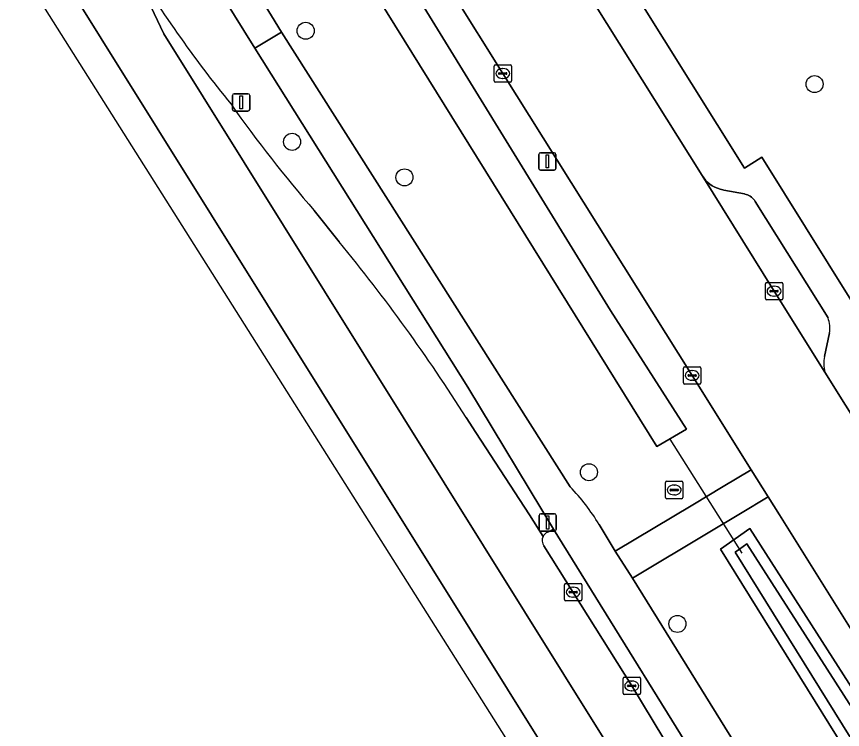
# Model space of a CAD drawing. Extents: x 158835 to 160077, y 386387 to 387778.
# Drawn here: x 158949.56 to 158997.01, y 386987.67 to 387028.62 of the extents above; entities that cross this region are included whole.
import ezdxf

# ---------------------------------------------------------------- set-up
doc = ezdxf.new("R2010")
doc.units = 0
for name, color, linetype in [('IMGEO_Berm_groen', 7, 'Continuous'), ('IMGEO_Boom', 7, 'Continuous'), ('IMGEO_Duiker', 7, 'Continuous'), ('IMGEO_Fietspad_gesloten', 7, 'Continuous'), ('IMGEO_Greppel_droge_sloot', 7, 'Continuous'), ('IMGEO_Kolk', 7, 'Continuous'), ('IMGEO_Lichtmast', 7, 'Continuous'), ('IMGEO_Oever', 7, 'Continuous'), ('IMGEO_Parkeervlak_open', 7, 'Continuous'), ('IMGEO_Rijbaan_lokaal_open', 7, 'Continuous'), ('IMGEO_Rijbaan_regionaal_gesloten', 7, 'Continuous'), ('IMGEO_Rioolput', 7, 'Continuous'), ('IMGEO_Voetpad_open', 7, 'Continuous'), ('IMGEO_Waterloop', 7, 'Continuous')]:
    doc.layers.add(name, color=color, linetype=linetype)

msp = doc.modelspace()

# ---------------------------------------------------------------- linework, layer by layer
at = {"layer": 'IMGEO_Berm_groen'}
for points in [[(158864.735, 387194.362), (158872.593, 387181.775), (158879.18, 387172.032), (158886.323, 387160.852), (158896.87, 387144.662), (158901.843, 387136.437), (158903.726, 387132.907), (158906.612, 387127.37), (158912.51, 387116.233), (158919.635, 387101.749), (158924.395, 387092.994), (158929.691, 387084.506), (158933.577, 387077.797), (158943.171, 387062.536), (158953.219, 387046.548), (158960.551, 387034.652), (158964.775, 387027.728), (158981.366, 387001.614)], [(158957.695, 387139.682), (158943.049, 387130.619), (158929.027, 387121.934), (158936.058, 387110.692), (158935.05, 387110.059), (158951.535, 387083.576), (158973.014, 387049.261), (158991.378, 387019.907), (158992.373, 387020.542), (159000, 387008.329), (159001.006, 387006.718), (159000.003, 387006.093), (159000.26, 387005.681), (159027.026, 387022.211), (159027.528, 387024.712), (159027.668, 387025.411), (159025.306, 387025.996), (159023.818, 387026.516), (159022.541, 387027.103), (159019.843, 387029.184)], [(158983.029, 386999.449), (158983.958, 386997.917), (158988.414, 387000.58), (158990.158, 387001.623), (158991.768, 387002.585), (158988.374, 387008.006), (158977.493, 387025.346), (158966.092, 387043.589), (158955.212, 387060.94), (158945.424, 387076.625), (158932.999, 387096.549), (158922.677, 387113.123)], [(158980.076, 386999.002), (158980.411, 386999.184), (158975.486, 387007.336), (158963.246, 387026.807), (158927.963, 387083.474), (158921.952, 387093.098)], [(158960.172, 387049.989), (158983.685, 387011.739), (158988.048, 387004.92), (158986.338, 387003.92), (158950.665, 387061.303)], [(158966.659, 387017.471), (158968.1, 387015.671)], [(158975.39, 387005.582), (158975.935, 387004.726), (158979.02, 387000), (158979.811, 386998.76)], [(159075.251, 386868.876), (159065.997, 386883.711), (159059.057, 386894.827), (159053.024, 386904.489), (159043.257, 386920.182), (159031.839, 386938.426), (159021.504, 386954.997), (159010.09, 386973.23), (159000.316, 386988.934), (159000, 386989.439), (158993.387, 387000), (158992.734, 387001.043), (158991.141, 387000.087), (158989.379, 386999.029), (158984.936, 386996.361), (158992.533, 386984.139), (158992.568, 386983.667), (158998.45, 386974.253), (159000, 386971.66), (159017.155, 386944.035), (159035.145, 386915.136), (159051.101, 386889.639), (159051.929, 386888.316), (159072.053, 386856.336)]]:
    msp.add_lwpolyline(points, dxfattribs=at)
msp.add_lwpolyline([(159035.265, 386925.216), (159000, 386981.943), (158990.004, 386998.024), (158991.693, 386999.224), (159000, 386986.242), (159057.921, 386894.086), (159063.62, 386885.019), (159091.508, 386840.108), (159091.568, 386839.665), (159091.422, 386839.242), (159091.028, 386838.871), (159090.244, 386838.524), (159089.835, 386838.498), (159089.256, 386838.78), (159088.981, 386839.474), (159055.682, 386892.626)], close=True, dxfattribs=at)
for centre, radius, start, end in [((159021.3, 387071.695), 76.458, 211.31625, 219.00124), ((159028.827, 387071.03), 82.057, 215.33008, 220.74528), ((158891.376, 386952.555), 99.349, 32.25914, 39.44229), ((158972.175, 386992.833), 12.711, 31.3644, 43.6934), ((158980.27, 386998.524), 0.516, 112.0428, 152.7623)]:
    msp.add_arc(centre, radius, start, end, dxfattribs=at)
at = {"layer": 'IMGEO_Boom'}
for centre in [(158966.169, 387027.799), (158995.405, 387024.74), (158965.388, 387021.422), (158971.844, 387019.383), (158982.444, 387002.446), (158987.524, 386993.735)]:
    msp.add_circle(centre, 0.489, dxfattribs=at)
at = {"layer": 'IMGEO_Duiker'}
msp.add_lwpolyline([(158991.237, 386997.798), (158987.114, 387004.352)], dxfattribs=at)
at = {"layer": 'IMGEO_Fietspad_gesloten'}
for points in [[(158913.844, 387106.707), (158918.205, 387099.268), (158921.952, 387093.098), (158927.963, 387083.474), (158963.246, 387026.807), (158964.775, 387027.728), (158960.551, 387034.652), (158953.219, 387046.548), (158943.171, 387062.536), (158933.577, 387077.797), (158929.691, 387084.506), (158924.395, 387092.994), (158919.635, 387101.749)], [(158964.775, 387027.728), (158963.246, 387026.807), (158975.486, 387007.336), (158980.411, 386999.184), (158990.726, 386982.523), (158996.138, 386974.083), (159013.182, 386946.824), (159039.053, 386905.234), (159050.784, 386886.396), (159070.38, 386855.242)], [(158981.366, 387001.614), (158964.775, 387027.728)], [(159072.053, 386856.336), (159051.929, 386888.316), (159051.101, 386889.639), (159035.145, 386915.136), (159017.155, 386944.035), (159000, 386971.66), (158998.45, 386974.253), (158992.568, 386983.667), (158992.533, 386984.139), (158984.936, 386996.361), (158983.958, 386997.917), (158983.029, 386999.449)]]:
    msp.add_lwpolyline(points, dxfattribs=at)
msp.add_arc((158972.175, 386992.833), 12.711, 31.3644, 43.6934, dxfattribs=at)
at = {"layer": 'IMGEO_Greppel_droge_sloot'}
msp.add_lwpolyline([(158999.473, 386985.908), (158991.52, 386998.336), (158991.091, 386998.031), (158990.844, 386997.855), (159000.53, 386982.272), (159035.794, 386925.546), (159056.211, 386892.957), (159089.54, 386839.757), (159089.747, 386839.235), (159089.96, 386839.131), (159090.093, 386839.14), (159090.678, 386839.399), (159090.882, 386839.591), (159090.93, 386839.728), (159090.907, 386839.892), (159063.091, 386884.688), (159057.393, 386893.754)], close=True, dxfattribs=at)
at = {"layer": 'IMGEO_Kolk'}
for p, q in [((158976.991, 387024.919), (158976.991, 387025.771)), ((158977.066, 387025.845), (158977.918, 387025.845)), ((158977.479, 387025.625), (158977.504, 387025.625)), ((158977.992, 387025.771), (158977.992, 387024.919)), ((158977.25, 387025.339), (158977.25, 387025.351)), ((158977.688, 387025.302), (158977.29, 387025.302)), ((158977.293, 387025.388), (158977.691, 387025.388)), ((158977.502, 387025.065), (158977.477, 387025.065)), ((158977.734, 387025.351), (158977.734, 387025.339)), ((158977.918, 387024.845), (158977.066, 387024.845)), ((158992.576, 387012.42), (158992.576, 387013.272)), ((158992.651, 387013.346), (158993.503, 387013.346)), ((158993.064, 387013.126), (158993.089, 387013.126)), ((158993.577, 387013.272), (158993.577, 387012.42)), ((158992.835, 387012.84), (158992.835, 387012.852)), ((158993.273, 387012.803), (158992.875, 387012.803)), ((158992.878, 387012.889), (158993.276, 387012.889)), ((158993.319, 387012.852), (158993.319, 387012.84)), ((158993.503, 387012.346), (158992.651, 387012.346)), ((158993.087, 387012.566), (158993.062, 387012.566)), ((158987.872, 387007.58), (158987.872, 387008.432)), ((158987.947, 387008.506), (158988.799, 387008.506)), ((158988.873, 387008.432), (158988.873, 387007.58)), ((158988.131, 387008), (158988.131, 387008.012)), ((158988.569, 387007.963), (158988.171, 387007.963)), ((158988.174, 387008.049), (158988.572, 387008.049)), ((158988.36, 387008.286), (158988.385, 387008.286)), ((158988.615, 387008.012), (158988.615, 387008)), ((158988.799, 387007.506), (158987.947, 387007.506)), ((158988.383, 387007.726), (158988.358, 387007.726)), ((158981.111, 386996.061), (158981.963, 386996.061)), ((158981.036, 386995.135), (158981.036, 386995.987)), ((158981.295, 386995.555), (158981.295, 386995.567)), ((158981.338, 386995.604), (158981.736, 386995.604)), ((158981.524, 386995.841), (158981.549, 386995.841)), ((158981.779, 386995.567), (158981.779, 386995.555)), ((158982.037, 386995.987), (158982.037, 386995.135)), ((158981.733, 386995.518), (158981.335, 386995.518)), ((158981.547, 386995.281), (158981.522, 386995.281)), ((158981.963, 386995.061), (158981.111, 386995.061)), ((158984.4, 386989.751), (158984.4, 386990.603)), ((158984.475, 386990.677), (158985.327, 386990.677)), ((158984.888, 386990.457), (158984.913, 386990.457)), ((158985.401, 386990.603), (158985.401, 386989.751)), ((158984.659, 386990.171), (158984.659, 386990.183)), ((158985.097, 386990.134), (158984.699, 386990.134)), ((158984.702, 386990.22), (158985.1, 386990.22)), ((158984.911, 386989.897), (158984.886, 386989.897)), ((158985.143, 386990.183), (158985.143, 386990.171)), ((158985.327, 386989.677), (158984.475, 386989.677))]:
    msp.add_line(p, q, dxfattribs=at)
for points in [[(158976.991, 387024.919), (158976.991, 387025.771)], [(158977.066, 387025.845), (158977.918, 387025.845)], [(158977.992, 387025.771), (158977.992, 387024.919)], [(158977.918, 387024.845), (158977.066, 387024.845)], [(158992.576, 387012.42), (158992.576, 387013.272)], [(158992.651, 387013.346), (158993.503, 387013.346)], [(158993.577, 387013.272), (158993.577, 387012.42)], [(158993.503, 387012.346), (158992.651, 387012.346)], [(158987.872, 387007.58), (158987.872, 387008.432)], [(158987.947, 387008.506), (158988.799, 387008.506)], [(158988.873, 387008.432), (158988.873, 387007.58)], [(158988.799, 387007.506), (158987.947, 387007.506)], [(158981.111, 386996.061), (158981.963, 386996.061)], [(158981.036, 386995.135), (158981.036, 386995.987)], [(158982.037, 386995.987), (158982.037, 386995.135)], [(158981.963, 386995.061), (158981.111, 386995.061)], [(158984.4, 386989.751), (158984.4, 386990.603)], [(158984.475, 386990.677), (158985.327, 386990.677)], [(158985.401, 386990.603), (158985.401, 386989.751)], [(158985.327, 386989.677), (158984.475, 386989.677)]]:
    msp.add_lwpolyline(points, dxfattribs=at)
for centre, radius, start, end in [((158977.068, 387025.769), 0.0765, 91.552, 178.448), ((158977.068, 387025.769), 0.0765, 91.552, 178.448), ((158977.916, 387025.769), 0.0765, 1.552, 88.448), ((158977.916, 387025.769), 0.0765, 1.552, 88.448), ((158977.29, 387025.348), 0.0403, 85.8775, 175.7526), ((158977.287, 387025.338), 0.0366, 178.938, 274.7102), ((158977.691, 387025.345), 0.043, 264.8664, 352.4533), ((158977.695, 387025.35), 0.0386, 1.7309, 96.639), ((158977.068, 387024.921), 0.0765, 181.552, 268.448), ((158977.068, 387024.921), 0.0765, 181.552, 268.448), ((158977.916, 387024.921), 0.0765, 271.552, 358.448), ((158977.916, 387024.921), 0.0765, 271.552, 358.448), ((158992.653, 387013.27), 0.0765, 91.552, 178.448), ((158992.653, 387013.27), 0.0765, 91.552, 178.448), ((158993.501, 387013.27), 0.0765, 1.552, 88.448), ((158993.501, 387013.27), 0.0765, 1.552, 88.448), ((158992.875, 387012.849), 0.0403, 85.8775, 175.7526), ((158992.872, 387012.839), 0.0366, 178.938, 274.7102), ((158993.276, 387012.846), 0.043, 264.8664, 352.4533), ((158993.28, 387012.851), 0.0386, 1.7309, 96.639), ((158992.653, 387012.422), 0.0765, 181.552, 268.448), ((158992.653, 387012.422), 0.0765, 181.552, 268.448), ((158993.501, 387012.422), 0.0765, 271.552, 358.448), ((158993.501, 387012.422), 0.0765, 271.552, 358.448), ((158987.949, 387008.43), 0.0765, 91.552, 178.448), ((158987.949, 387008.43), 0.0765, 91.552, 178.448), ((158988.797, 387008.43), 0.0765, 1.552, 88.448), ((158988.797, 387008.43), 0.0765, 1.552, 88.448), ((158988.171, 387008.009), 0.0403, 85.8775, 175.7526), ((158988.168, 387007.999), 0.0366, 178.938, 274.7102), ((158988.572, 387008.006), 0.043, 264.8664, 352.4533), ((158988.576, 387008.011), 0.0386, 1.7309, 96.639), ((158987.949, 387007.582), 0.0765, 181.552, 268.448), ((158987.949, 387007.582), 0.0765, 181.552, 268.448), ((158988.797, 387007.582), 0.0765, 271.552, 358.448), ((158988.797, 387007.582), 0.0765, 271.552, 358.448), ((158981.113, 386995.985), 0.0765, 91.552, 178.448), ((158981.113, 386995.985), 0.0765, 91.552, 178.448), ((158981.961, 386995.985), 0.0765, 1.552, 88.448), ((158981.961, 386995.985), 0.0765, 1.552, 88.448), ((158981.335, 386995.564), 0.0403, 85.8775, 175.7526), ((158981.332, 386995.554), 0.0366, 178.938, 274.7102), ((158981.736, 386995.561), 0.043, 264.8664, 352.4533), ((158981.74, 386995.566), 0.0386, 1.7309, 96.639), ((158981.113, 386995.137), 0.0765, 181.552, 268.448), ((158981.113, 386995.137), 0.0765, 181.552, 268.448), ((158981.961, 386995.137), 0.0765, 271.552, 358.448), ((158981.961, 386995.137), 0.0765, 271.552, 358.448), ((158984.477, 386990.601), 0.0765, 91.552, 178.448), ((158984.477, 386990.601), 0.0765, 91.552, 178.448), ((158985.325, 386990.601), 0.0765, 1.552, 88.448), ((158985.325, 386990.601), 0.0765, 1.552, 88.448), ((158984.699, 386990.18), 0.0403, 85.8775, 175.7526), ((158984.696, 386990.17), 0.0366, 178.938, 274.7102), ((158985.1, 386990.177), 0.043, 264.8664, 352.4533), ((158985.104, 386990.182), 0.0386, 1.7309, 96.639), ((158984.477, 386989.753), 0.0765, 181.552, 268.448), ((158984.477, 386989.753), 0.0765, 181.552, 268.448), ((158985.325, 386989.753), 0.0765, 271.552, 358.448), ((158985.325, 386989.753), 0.0765, 271.552, 358.448)]:
    msp.add_arc(centre, radius, start, end, dxfattribs=at)
for centre, major_axis, ratio, start_param, end_param in [((158977.478, 387025.345), (-0.387, 0.002), 0.722429, 4.712389, 7.853982), ((158977.503, 387025.345), (-0.39, 0.002), 0.717154, 1.570796, 4.712389), ((158993.063, 387012.846), (-0.387, 0.002), 0.722429, 4.712389, 7.853982), ((158993.088, 387012.846), (-0.39, 0.002), 0.717154, 1.570796, 4.712389), ((158988.359, 387008.006), (-0.387, 0.002), 0.722429, 4.712389, 7.853982), ((158988.384, 387008.006), (-0.39, 0.002), 0.717154, 1.570796, 4.712389), ((158981.523, 386995.561), (-0.387, 0.002), 0.722429, 4.712389, 7.853982), ((158981.548, 386995.561), (-0.39, 0.002), 0.717154, 1.570796, 4.712389), ((158984.887, 386990.177), (-0.387, 0.002), 0.722429, 4.712389, 7.853982), ((158984.912, 386990.177), (-0.39, 0.002), 0.717154, 1.570796, 4.712389)]:
    msp.add_ellipse(centre, major_axis=major_axis, ratio=ratio, start_param=start_param, end_param=end_param, dxfattribs=at)
at = {"layer": 'IMGEO_Lichtmast'}
for p, q in [((158961.962, 387023.287), (158961.962, 387024.087)), ((158961.962, 387024.087), (158961.962, 387023.287)), ((158962.062, 387024.187), (158962.852, 387024.187)), ((158962.852, 387024.187), (158962.062, 387024.187)), ((158962.952, 387024.087), (158962.952, 387023.287)), ((158962.952, 387023.287), (158962.952, 387024.087)), ((158962.852, 387023.187), (158962.062, 387023.187)), ((158962.062, 387023.187), (158962.852, 387023.187)), ((158979.558, 387019.897), (158979.558, 387020.697)), ((158979.558, 387020.697), (158979.558, 387019.897)), ((158979.658, 387020.797), (158980.448, 387020.797)), ((158980.448, 387020.797), (158979.658, 387020.797)), ((158980.548, 387020.697), (158980.548, 387019.897)), ((158980.548, 387019.897), (158980.548, 387020.697)), ((158980.448, 387019.797), (158979.658, 387019.797)), ((158979.658, 387019.797), (158980.448, 387019.797)), ((158979.577, 386999.16), (158979.577, 386999.96)), ((158979.577, 386999.96), (158979.577, 386999.16)), ((158979.677, 387000.06), (158980.467, 387000.06)), ((158980.467, 387000.06), (158979.677, 387000.06)), ((158980.567, 386999.96), (158980.567, 386999.16)), ((158980.567, 386999.16), (158980.567, 386999.96)), ((158980.467, 386999.06), (158979.677, 386999.06)), ((158979.677, 386999.06), (158980.467, 386999.06))]:
    msp.add_line(p, q, dxfattribs=at)
for points in [[(158962.382, 387024.062), (158962.532, 387024.062), (158962.532, 387023.312), (158962.382, 387023.312), (158962.382, 387024.062)], [(158979.978, 387020.672), (158980.128, 387020.672), (158980.128, 387019.922), (158979.978, 387019.922), (158979.978, 387020.672)], [(158979.997, 386999.935), (158980.147, 386999.935), (158980.147, 386999.185), (158979.997, 386999.185), (158979.997, 386999.935)]]:
    msp.add_lwpolyline(points, dxfattribs=at)
for centre, start, end in [((158962.062, 387024.087), 90, 180), ((158962.062, 387024.087), 90, 180), ((158962.852, 387024.087), 0, 90), ((158962.852, 387024.087), 360, 90), ((158962.062, 387023.287), 180, 270), ((158962.062, 387023.287), 180, 270), ((158962.852, 387023.287), 270, 0), ((158962.852, 387023.287), 270, 0), ((158979.658, 387020.697), 90, 180), ((158979.658, 387020.697), 90, 180), ((158980.448, 387020.697), 0, 90), ((158980.448, 387020.697), 360, 90), ((158979.658, 387019.897), 180, 270), ((158979.658, 387019.897), 180, 270), ((158980.448, 387019.897), 270, 0), ((158980.448, 387019.897), 270, 0), ((158979.677, 386999.96), 90, 180), ((158979.677, 386999.96), 90, 180), ((158980.467, 386999.96), 0, 90), ((158980.467, 386999.96), 360, 90), ((158979.677, 386999.16), 180, 270), ((158979.677, 386999.16), 180, 270), ((158980.467, 386999.16), 270, 0), ((158980.467, 386999.16), 270, 0)]:
    msp.add_arc(centre, 0.1, start, end, dxfattribs=at)
at = {"layer": 'IMGEO_Oever'}
for points in [[(159000, 386986.242), (158991.693, 386999.224), (158990.004, 386998.024), (159000, 386981.943), (159035.265, 386925.216), (159055.682, 386892.626), (159088.981, 386839.474), (159089.256, 386838.78), (159089.835, 386838.498), (159090.244, 386838.524), (159091.028, 386838.871), (159091.422, 386839.242), (159091.568, 386839.665), (159091.508, 386840.108), (159063.62, 386885.019), (159057.921, 386894.086)], [(158999.473, 386985.908), (159057.393, 386893.754), (159063.091, 386884.688), (159090.907, 386839.892), (159090.93, 386839.728), (159090.882, 386839.591), (159090.678, 386839.399), (159090.093, 386839.14), (159089.96, 386839.131), (159089.747, 386839.235), (159089.54, 386839.757), (159056.211, 386892.957), (159035.794, 386925.546), (159000.53, 386982.272), (158990.844, 386997.855), (158991.091, 386998.031), (158991.52, 386998.336)]]:
    msp.add_lwpolyline(points, close=True, dxfattribs=at)
at = {"layer": 'IMGEO_Parkeervlak_open'}
for points in [[(158992.001, 387017.995), (158991.953, 387018.065), (158991.899, 387018.131), (158991.839, 387018.192), (158991.774, 387018.247), (158991.705, 387018.296), (158991.631, 387018.339), (158991.554, 387018.375), (158991.474, 387018.404), (158991.392, 387018.425), (158991.373, 387018.429), (158990.189, 387018.653), (158990.141, 387018.662), (158989.98, 387018.702), (158989.823, 387018.756), (158989.672, 387018.824), (158989.527, 387018.904), (158989.39, 387018.998), (158989.262, 387019.104), (158989.144, 387019.22), (158989.037, 387019.346), (158988.942, 387019.482), (158993.076, 387012.845), (158995.995, 387008.197)], [(158996.183, 387011.308), (158992.001, 387017.995)], [(158995.971, 387009.096), (158996.268, 387010.447)]]:
    msp.add_lwpolyline(points, dxfattribs=at)
for centre, radius, start, end in [((158994.289, 387010.686), 1.993, 353.1049, 18.1714), ((158998.222, 387008.706), 2.284, 170.1773, 192.8811)]:
    msp.add_arc(centre, radius, start, end, dxfattribs=at)
at = {"layer": 'IMGEO_Rijbaan_lokaal_open'}
for points in [[(158878.808, 387183.38), (158879.445, 387182.321), (158881.161, 387179.55), (158889.494, 387166.21), (158889.77, 387165.767), (158900.674, 387148.373), (158911.519, 387130.965), (158922.677, 387113.123), (158932.999, 387096.549), (158945.424, 387076.625), (158955.212, 387060.94), (158966.092, 387043.589), (158977.493, 387025.346), (158988.374, 387008.006), (158991.768, 387002.585), (158992.734, 387001.043), (158993.387, 387000), (159000, 386989.439), (159000.316, 386988.934), (159010.09, 386973.23), (159021.504, 386954.997), (159031.839, 386938.426)], [(159011.779, 386982.906), (159002.289, 386998.063), (159001.095, 387000), (159000, 387001.776), (158998.475, 387004.249), (158998.375, 387004.408), (158995.995, 387008.197), (158993.076, 387012.845), (158988.942, 387019.482), (158982.764, 387029.342), (158971.881, 387046.799), (158960.937, 387064.249), (158949.621, 387082.338), (158933.404, 387108.389), (158927.901, 387117.198), (158925.709, 387120.64), (158923.498, 387124.134), (158919.187, 387130.948), (158917.391, 387133.787), (158916.68, 387134.958), (158886.717, 387183.056), (158886.632, 387183.229)]]:
    msp.add_lwpolyline(points, dxfattribs=at)
at = {"layer": 'IMGEO_Rijbaan_regionaal_gesloten'}
for points in [[(158856.049, 387190.922), (158853.231, 387189.196), (158871.393, 387160.012), (158891.623, 387127.967), (158919.283, 387083.664), (158951.308, 387032.368), (158973.435, 386996.928), (159001.844, 386951.425), (159027.337, 386910.591), (159047.794, 386877.825), (159063.769, 386852.239)], [(159061.455, 386863.013), (159048.457, 386883.647), (159034.701, 386905.543), (159017.299, 386933.828), (159009.693, 386945.652), (159008.588, 386946.65), (158958.027, 387027.623), (158955.981, 387031.955), (158952.104, 387038.077), (158945.893, 387047.913), (158943.167, 387052.282), (158936.461, 387062.984), (158929.373, 387074.223), (158925.182, 387080.963), (158923.799, 387083.122), (158918.13, 387092.582), (158913.068, 387101.094)], [(158955.981, 387031.955), (158958.027, 387027.623), (159008.588, 386946.65), (159009.693, 386945.652), (159007.024, 386951.037), (159000.738, 386964.255)], [(158968.1, 387015.671), (158966.659, 387017.471)], [(158975.935, 387004.726), (158975.39, 387005.582)], [(158979.811, 386998.76), (158979.02, 387000), (158975.935, 387004.726)], [(158995.403, 386973.836), (158990.313, 386982.228), (158989.859, 386981.972), (158984.901, 386990.177), (158979.857, 386998.217)]]:
    msp.add_lwpolyline(points, dxfattribs=at)
msp.add_lwpolyline([(158852.084, 387188.493), (158892.201, 387121.78), (158943.79, 387040.765), (159022.005, 386917.023), (159078.47, 386825.145), (159142.367, 386727.985), (159143.031, 386728.393), (159114.787, 386773.529), (159063.769, 386852.239), (159047.794, 386877.825), (159027.337, 386910.591), (159001.844, 386951.425), (158973.435, 386996.928), (158951.308, 387032.368), (158919.283, 387083.664), (158891.623, 387127.967), (158871.393, 387160.012), (158853.231, 387189.196)], close=True, dxfattribs=at)
for centre, radius, start, end in [((159021.3, 387071.695), 76.458, 211.31625, 219.00124), ((159028.827, 387071.03), 82.057, 215.33008, 220.74528), ((158891.376, 386952.555), 99.349, 32.25914, 39.44229), ((158980.268, 386998.525), 0.513, 152.7878, 216.8967)]:
    msp.add_arc(centre, radius, start, end, dxfattribs=at)
at = {"layer": 'IMGEO_Rioolput'}
for p, q in [((158986.842, 387001.003), (158986.842, 387001.855)), ((158986.917, 387001.929), (158987.769, 387001.929)), ((158987.843, 387001.855), (158987.843, 387001.003)), ((158987.101, 387001.423), (158987.101, 387001.435)), ((158987.539, 387001.386), (158987.141, 387001.386)), ((158987.144, 387001.472), (158987.542, 387001.472)), ((158987.33, 387001.709), (158987.355, 387001.709)), ((158987.585, 387001.435), (158987.585, 387001.423)), ((158987.769, 387000.929), (158986.917, 387000.929)), ((158987.353, 387001.149), (158987.328, 387001.149))]:
    msp.add_line(p, q, dxfattribs=at)
for points in [[(158986.842, 387001.003), (158986.842, 387001.855)], [(158986.917, 387001.929), (158987.769, 387001.929)], [(158987.843, 387001.855), (158987.843, 387001.003)], [(158987.769, 387000.929), (158986.917, 387000.929)]]:
    msp.add_lwpolyline(points, dxfattribs=at)
for centre, radius, start, end in [((158986.919, 387001.853), 0.0765, 91.552, 178.448), ((158986.919, 387001.853), 0.0765, 91.552, 178.448), ((158987.767, 387001.853), 0.0765, 1.552, 88.448), ((158987.767, 387001.853), 0.0765, 1.552, 88.448), ((158987.141, 387001.432), 0.0403, 85.8775, 175.7526), ((158987.138, 387001.422), 0.0366, 178.938, 274.7102), ((158987.542, 387001.429), 0.043, 264.8664, 352.4533), ((158987.546, 387001.434), 0.0386, 1.7309, 96.639), ((158986.919, 387001.005), 0.0765, 181.552, 268.448), ((158986.919, 387001.005), 0.0765, 181.552, 268.448), ((158987.767, 387001.005), 0.0765, 271.552, 358.448), ((158987.767, 387001.005), 0.0765, 271.552, 358.448)]:
    msp.add_arc(centre, radius, start, end, dxfattribs=at)
for centre, major_axis, ratio, start_param, end_param in [((158987.329, 387001.429), (-0.387, 0.002), 0.722429, 4.712389, 7.853982), ((158987.354, 387001.429), (-0.39, 0.002), 0.717154, 1.570796, 4.712389)]:
    msp.add_ellipse(centre, major_axis=major_axis, ratio=ratio, start_param=start_param, end_param=end_param, dxfattribs=at)
at = {"layer": 'IMGEO_Voetpad_open'}
for points in [[(158995.995, 387008.197), (158998.375, 387004.408), (158998.475, 387004.249), (159000, 387001.776), (159001.095, 387000), (159002.289, 386998.063), (159011.779, 386982.906), (159013.571, 386984.044), (159012.932, 386985.044), (159013.07, 386985.124), (159003.8, 387000), (159000.26, 387005.681), (159000.003, 387006.093), (159001.006, 387006.718), (159000, 387008.329), (158992.373, 387020.542), (158991.378, 387019.907), (158973.014, 387049.261), (158951.535, 387083.576)], [(158982.764, 387029.342), (158988.942, 387019.482), (158989.037, 387019.346), (158989.144, 387019.22), (158989.262, 387019.104), (158989.39, 387018.998), (158989.527, 387018.904), (158989.672, 387018.824), (158989.823, 387018.756), (158989.98, 387018.702), (158990.141, 387018.662), (158990.189, 387018.653), (158991.373, 387018.429), (158991.392, 387018.425), (158991.474, 387018.404), (158991.554, 387018.375), (158991.631, 387018.339), (158991.705, 387018.296), (158991.774, 387018.247), (158991.839, 387018.192), (158991.899, 387018.131), (158991.953, 387018.065), (158992.001, 387017.995), (158996.183, 387011.308)], [(158996.268, 387010.447), (158995.971, 387009.096)], [(158979.857, 386998.217), (158984.901, 386990.177), (158989.859, 386981.972), (158990.313, 386982.228), (158990.726, 386982.523), (158980.411, 386999.184)], [(158980.411, 386999.184), (158980.076, 386999.002)]]:
    msp.add_lwpolyline(points, dxfattribs=at)
msp.add_lwpolyline([(158983.958, 386997.917), (158984.936, 386996.361), (158989.379, 386999.029), (158991.141, 387000.087), (158992.734, 387001.043), (158991.768, 387002.585), (158990.158, 387001.623), (158988.414, 387000.58)], close=True, dxfattribs=at)
for centre, radius, start, end in [((158994.289, 387010.686), 1.993, 353.1049, 18.1714), ((158998.222, 387008.706), 2.284, 170.1773, 192.8811), ((158980.27, 386998.524), 0.516, 112.0428, 152.7623), ((158980.268, 386998.525), 0.513, 152.7878, 216.8967)]:
    msp.add_arc(centre, radius, start, end, dxfattribs=at)
at = {"layer": 'IMGEO_Waterloop'}
msp.add_lwpolyline([(158950.665, 387061.303), (158986.338, 387003.92), (158988.048, 387004.92), (158983.685, 387011.739), (158960.172, 387049.989)], dxfattribs=at)

doc.saveas('drawing.dxf')
